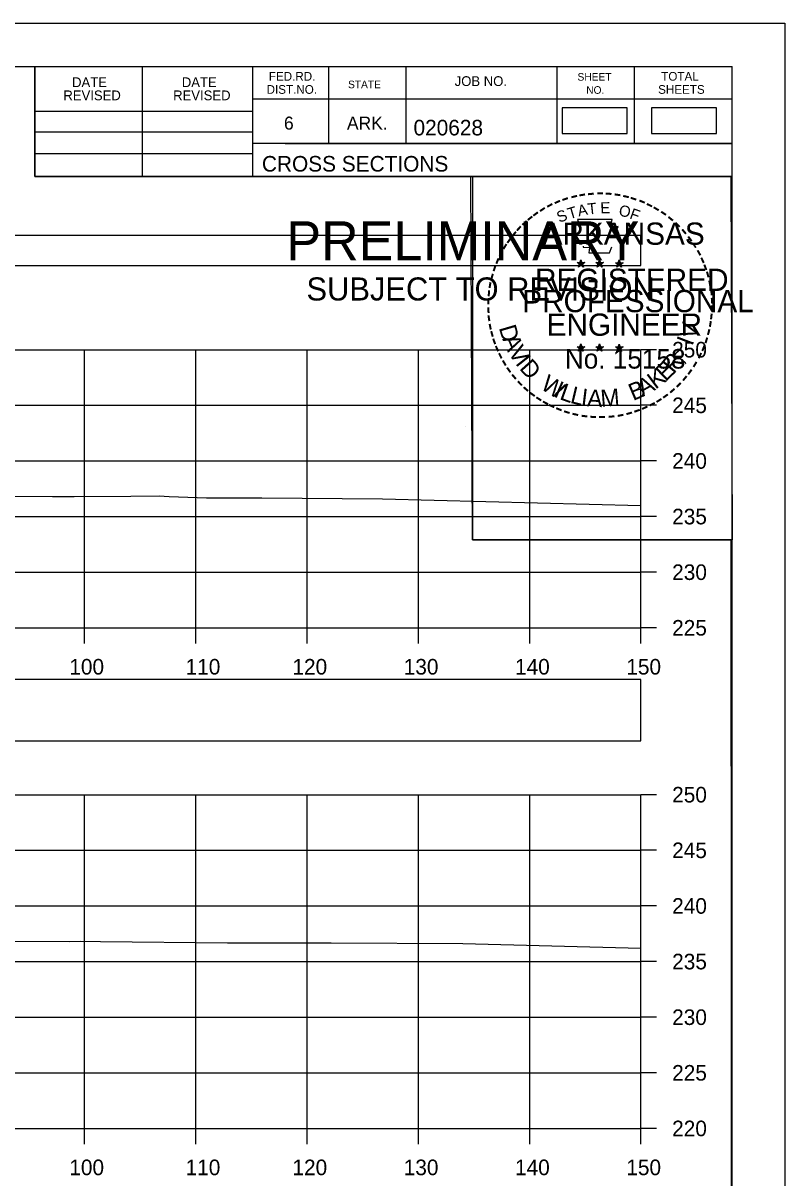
# Model space of a CAD drawing. Extents: x 1369627 to 1374022, y 380035 to 398173.
# Drawn here: x 1372193 to 1372261.5, y 389535.2 to 389639 of the extents above; entities that cross this region are included whole.
import ezdxf

# ---------------------------------------------------------------- set-up
doc = ezdxf.new("R2010")
doc.units = 0
for name, color, linetype in [('Default', 7, 'Continuous'), ('R_Axis', 7, 'Continuous'), ('R_Axis Annot', 7, 'Continuous'), ('R_Border', 7, 'Continuous'), ('R_Border PE', 7, 'Continuous'), ('R_Border Prem', 7, 'Continuous'), ('R_Exist Surface', 7, 'Continuous'), ('R_Grid', 7, 'Continuous'), ('R_No Plot', 7, 'Continuous')]:
    doc.layers.add(name, color=color, linetype=linetype)

msp = doc.modelspace()

# ---------------------------------------------------------------- linework, layer by layer
at = {"layer": 'Default'}
for points in [[(1372241.46, 389629.05), (1372247.3, 389629.05), (1372247.3, 389631.36), (1372241.46, 389631.36)], [(1372249.48, 389629.05), (1372255.32, 389629.05), (1372255.32, 389631.36), (1372249.48, 389631.36)], [(1371948.53, 389617.19), (1372248.53, 389617.19), (1372248.53, 389619.9), (1371948.53, 389619.9)], [(1371948.53, 389574.46), (1372248.53, 389574.46), (1372248.53, 389579.98), (1371948.53, 389579.98)]]:
    msp.add_lwpolyline(points, close=True, dxfattribs=at)
at = {"layer": 'R_Axis'}
for p, q in [((1372248.53, 389584.63), (1372248.53, 389609.63)), ((1372249.93, 389609.63), (1372248.53, 389609.63)), ((1372249.93, 389604.63), (1372248.53, 389604.63)), ((1372249.93, 389599.63), (1372248.53, 389599.63)), ((1372249.93, 389594.63), (1372248.53, 389594.63)), ((1372249.93, 389589.63), (1372248.53, 389589.63)), ((1371948.53, 389584.63), (1372248.53, 389584.63)), ((1372198.53, 389583.23), (1372198.53, 389584.63)), ((1372208.53, 389583.23), (1372208.53, 389584.63)), ((1372218.53, 389583.23), (1372218.53, 389584.63)), ((1372228.53, 389583.23), (1372228.53, 389584.63)), ((1372238.53, 389583.23), (1372238.53, 389584.63)), ((1372248.53, 389583.23), (1372248.53, 389584.63)), ((1372249.93, 389584.63), (1372248.53, 389584.63)), ((1372248.53, 389539.63), (1372248.53, 389569.63)), ((1372249.93, 389569.63), (1372248.53, 389569.63)), ((1372249.93, 389564.63), (1372248.53, 389564.63)), ((1372249.93, 389559.63), (1372248.53, 389559.63)), ((1372249.93, 389554.63), (1372248.53, 389554.63)), ((1372249.93, 389549.63), (1372248.53, 389549.63)), ((1372249.93, 389544.63), (1372248.53, 389544.63)), ((1371948.53, 389539.63), (1372248.53, 389539.63)), ((1372198.53, 389538.23), (1372198.53, 389539.63)), ((1372208.53, 389538.23), (1372208.53, 389539.63)), ((1372218.53, 389538.23), (1372218.53, 389539.63)), ((1372228.53, 389538.23), (1372228.53, 389539.63)), ((1372238.53, 389538.23), (1372238.53, 389539.63)), ((1372248.53, 389538.23), (1372248.53, 389539.63)), ((1372249.93, 389539.63), (1372248.53, 389539.63))]:
    msp.add_line(p, q, dxfattribs=at)
at = {"layer": 'R_Border'}
for p, q in [((1371940.53, 389635.09), (1372256.71, 389635.09)), ((1372194.07, 389625.21), (1372194.07, 389635.09)), ((1372203.75, 389625.21), (1372203.75, 389635.09)), ((1372213.61, 389635.09), (1372213.61, 389625.21)), ((1372220.45, 389635.09), (1372220.45, 389628.15)), ((1372227.39, 389635.09), (1372227.39, 389628.15)), ((1372240.97, 389635.09), (1372240.97, 389628.15)), ((1372247.91, 389635.09), (1372247.91, 389628.15)), ((1372256.71, 389429.63), (1372256.71, 389635.09)), ((1372256.71, 389632.15), (1372213.61, 389632.15)), ((1372256.71, 389632.17), (1372256.71, 389632.17)), ((1372194.07, 389631.07), (1372213.61, 389631.07)), ((1372194.07, 389629.21), (1372213.61, 389629.21)), ((1372256.71, 389628.15), (1372213.61, 389628.15)), ((1372216.57, 389628.15), (1372256.71, 389628.15)), ((1372194.07, 389627.27), (1372213.61, 389627.27)), ((1372256.71, 389625.21), (1372194.07, 389625.21))]:
    msp.add_line(p, q, dxfattribs=at)
at = {"layer": 'R_Border PE'}
for p, q in [((1372243.14, 389617.72), (1372243.1, 389617.47)), ((1372243.14, 389617.36), (1372243.14, 389617.72)), ((1372243.14, 389617.72), (1372243.19, 389617.47)), ((1372244.81, 389617.72), (1372244.77, 389617.47)), ((1372244.81, 389617.36), (1372244.81, 389617.72)), ((1372244.81, 389617.72), (1372244.86, 389617.47)), ((1372246.58, 389617.71), (1372246.54, 389617.46)), ((1372246.58, 389617.34), (1372246.58, 389617.71)), ((1372246.58, 389617.71), (1372246.63, 389617.46)), ((1372242.79, 389617.47), (1372243.14, 389617.36)), ((1372242.79, 389617.47), (1372243.05, 389617.42)), ((1372242.79, 389617.47), (1372243.03, 389617.34)), ((1372242.93, 389617.06), (1372243.14, 389617.36)), ((1372242.93, 389617.06), (1372243.05, 389617.3)), ((1372242.93, 389617.06), (1372243.14, 389617.28)), ((1372243.49, 389617.47), (1372243.14, 389617.36)), ((1372243.36, 389617.06), (1372243.14, 389617.36)), ((1372243.36, 389617.06), (1372243.14, 389617.27)), ((1372243.49, 389617.47), (1372243.2, 389617.42)), ((1372243.36, 389617.06), (1372243.22, 389617.35)), ((1372243.49, 389617.47), (1372243.29, 389617.36)), ((1372244.46, 389617.47), (1372244.81, 389617.36)), ((1372244.46, 389617.47), (1372244.72, 389617.42)), ((1372244.46, 389617.47), (1372244.7, 389617.34)), ((1372244.6, 389617.06), (1372244.81, 389617.36)), ((1372244.6, 389617.06), (1372244.72, 389617.3)), ((1372244.6, 389617.06), (1372244.81, 389617.28)), ((1372245.16, 389617.47), (1372244.81, 389617.36)), ((1372245.03, 389617.06), (1372244.81, 389617.36)), ((1372245.03, 389617.06), (1372244.81, 389617.27)), ((1372245.16, 389617.47), (1372244.87, 389617.42)), ((1372245.03, 389617.06), (1372244.89, 389617.35)), ((1372245.16, 389617.47), (1372244.96, 389617.36)), ((1372246.23, 389617.45), (1372246.58, 389617.34)), ((1372246.23, 389617.45), (1372246.48, 389617.41)), ((1372246.23, 389617.45), (1372246.47, 389617.33)), ((1372246.36, 389617.05), (1372246.58, 389617.34)), ((1372246.36, 389617.05), (1372246.49, 389617.29)), ((1372246.36, 389617.05), (1372246.58, 389617.26)), ((1372246.92, 389617.45), (1372246.58, 389617.34)), ((1372246.79, 389617.05), (1372246.58, 389617.34)), ((1372246.79, 389617.05), (1372246.58, 389617.26)), ((1372246.92, 389617.45), (1372246.64, 389617.41)), ((1372246.79, 389617.05), (1372246.65, 389617.34)), ((1372246.92, 389617.45), (1372246.72, 389617.35)), ((1372242.79, 389609.89), (1372243.14, 389609.78)), ((1372242.79, 389609.89), (1372243.04, 389609.85)), ((1372242.79, 389609.89), (1372243.03, 389609.77)), ((1372242.92, 389609.49), (1372243.14, 389609.78)), ((1372242.92, 389609.49), (1372243.05, 389609.73)), ((1372242.92, 389609.49), (1372243.14, 389609.7)), ((1372243.14, 389610.15), (1372243.1, 389609.9)), ((1372243.14, 389609.78), (1372243.14, 389610.15)), ((1372243.14, 389610.15), (1372243.19, 389609.9)), ((1372243.49, 389609.89), (1372243.14, 389609.78)), ((1372243.35, 389609.49), (1372243.14, 389609.78)), ((1372243.35, 389609.49), (1372243.14, 389609.7)), ((1372243.49, 389609.89), (1372243.2, 389609.84)), ((1372243.35, 389609.49), (1372243.22, 389609.78)), ((1372243.49, 389609.89), (1372243.28, 389609.79)), ((1372244.46, 389609.89), (1372244.81, 389609.78)), ((1372244.46, 389609.89), (1372244.71, 389609.85)), ((1372244.46, 389609.89), (1372244.7, 389609.77)), ((1372244.59, 389609.49), (1372244.81, 389609.78)), ((1372244.59, 389609.49), (1372244.72, 389609.73)), ((1372244.59, 389609.49), (1372244.81, 389609.7)), ((1372244.81, 389610.15), (1372244.77, 389609.9)), ((1372244.81, 389609.78), (1372244.81, 389610.15)), ((1372244.81, 389610.15), (1372244.86, 389609.9)), ((1372245.16, 389609.89), (1372244.81, 389609.78)), ((1372245.02, 389609.49), (1372244.81, 389609.78)), ((1372245.02, 389609.49), (1372244.81, 389609.7)), ((1372245.16, 389609.89), (1372244.87, 389609.84)), ((1372245.02, 389609.49), (1372244.88, 389609.78)), ((1372245.16, 389609.89), (1372244.95, 389609.79)), ((1372246.23, 389609.88), (1372246.58, 389609.77)), ((1372246.23, 389609.88), (1372246.48, 389609.84)), ((1372246.23, 389609.88), (1372246.46, 389609.76)), ((1372246.36, 389609.48), (1372246.58, 389609.77)), ((1372246.36, 389609.48), (1372246.49, 389609.72)), ((1372246.36, 389609.48), (1372246.57, 389609.69)), ((1372246.58, 389610.14), (1372246.53, 389609.89)), ((1372246.79, 389609.48), (1372246.57, 389609.69)), ((1372246.58, 389609.77), (1372246.58, 389610.14)), ((1372246.58, 389610.14), (1372246.62, 389609.89)), ((1372246.92, 389609.88), (1372246.58, 389609.77)), ((1372246.79, 389609.48), (1372246.58, 389609.77)), ((1372246.92, 389609.88), (1372246.64, 389609.83)), ((1372246.79, 389609.48), (1372246.65, 389609.77)), ((1372246.92, 389609.88), (1372246.72, 389609.78))]:
    msp.add_line(p, q, dxfattribs=at)
for points in [[(1372242.84, 389621.34), (1372243.1, 389620.52)], [(1372246.35, 389620.42), (1372246.49, 389620.71), (1372245.8, 389620.68), (1372245.95, 389621.34), (1372242.84, 389621.34)], [(1372243.33, 389618.92), (1372243.33, 389618.83), (1372243.89, 389618.82), (1372243.84, 389618.34), (1372245.71, 389618.34), (1372245.91, 389618.88)], [(1372243.14, 389617.72), (1372243.36, 389617.06), (1372242.79, 389617.47), (1372243.49, 389617.47), (1372242.93, 389617.06), (1372243.14, 389617.72)], [(1372244.81, 389617.72), (1372245.03, 389617.06), (1372244.46, 389617.47), (1372245.16, 389617.47), (1372244.6, 389617.06), (1372244.81, 389617.72)], [(1372246.58, 389617.71), (1372246.79, 389617.05), (1372246.23, 389617.45), (1372246.92, 389617.45), (1372246.36, 389617.05), (1372246.58, 389617.71)], [(1372243.14, 389610.15), (1372243.35, 389609.49), (1372242.79, 389609.89), (1372243.49, 389609.89), (1372242.92, 389609.49), (1372243.14, 389610.15)], [(1372244.81, 389610.15), (1372245.02, 389609.49), (1372244.46, 389609.89), (1372245.16, 389609.89), (1372244.59, 389609.49), (1372244.81, 389610.15)], [(1372246.58, 389610.14), (1372246.79, 389609.48), (1372246.23, 389609.88), (1372246.92, 389609.88), (1372246.36, 389609.48), (1372246.58, 389610.14)]]:
    msp.add_lwpolyline(points, dxfattribs=at)
for centre, radius in [((1372243.14, 389617.35), 0.172), ((1372244.81, 389617.35), 0.172), ((1372246.58, 389617.34), 0.172), ((1372243.14, 389617.35), 0.145), ((1372243.14, 389617.35), 0.116), ((1372243.14, 389617.35), 0.0991), ((1372243.14, 389617.35), 0.0747), ((1372243.14, 389617.35), 0.0495), ((1372243.14, 389617.35), 0.0296), ((1372244.81, 389617.35), 0.145), ((1372244.81, 389617.35), 0.116), ((1372244.81, 389617.35), 0.0991), ((1372244.81, 389617.35), 0.0747), ((1372244.81, 389617.35), 0.0495), ((1372244.81, 389617.35), 0.0296), ((1372246.58, 389617.34), 0.145), ((1372246.58, 389617.34), 0.116), ((1372246.58, 389617.34), 0.0991), ((1372246.58, 389617.34), 0.0747), ((1372246.58, 389617.34), 0.0495), ((1372246.58, 389617.34), 0.0296), ((1372243.14, 389609.78), 0.172), ((1372243.14, 389609.78), 0.145), ((1372243.14, 389609.78), 0.116), ((1372243.14, 389609.78), 0.0991), ((1372243.14, 389609.78), 0.0747), ((1372243.14, 389609.78), 0.0495), ((1372243.14, 389609.78), 0.0296), ((1372244.81, 389609.78), 0.172), ((1372244.81, 389609.78), 0.145), ((1372244.81, 389609.78), 0.116), ((1372244.81, 389609.78), 0.0991), ((1372244.81, 389609.78), 0.0747), ((1372244.81, 389609.78), 0.0495), ((1372244.81, 389609.78), 0.0296), ((1372246.57, 389609.77), 0.172), ((1372246.57, 389609.77), 0.145), ((1372246.57, 389609.77), 0.116), ((1372246.57, 389609.77), 0.0991), ((1372246.57, 389609.77), 0.0747), ((1372246.57, 389609.77), 0.0495), ((1372246.57, 389609.77), 0.0296)]:
    msp.add_circle(centre, radius, dxfattribs=at)
at = {"layer": 'R_Exist Surface'}
for points in [[(1372149.18, 389596.43), (1372159.1, 389596.56), (1372165.05, 389596.55), (1372174.61, 389596.52), (1372175.89, 389596.52), (1372195.66, 389596.43), (1372197.59, 389596.42), (1372202.68, 389596.46), (1372205.23, 389596.48), (1372206.13, 389596.44), (1372209.48, 389596.31), (1372214.47, 389596.3), (1372225.3, 389596.23), (1372248.53, 389595.63)], [(1372143.98, 389556.43), (1372160.9, 389556.52), (1372162.07, 389556.54), (1372162.77, 389556.53), (1372179.19, 389556.49), (1372179.34, 389556.49), (1372181.66, 389556.48), (1372197.18, 389556.44), (1372198.16, 389556.45), (1372199.95, 389556.42), (1372211.37, 389556.32), (1372216.04, 389556.31), (1372220.68, 389556.31), (1372232.52, 389556.24), (1372248.53, 389555.83)]]:
    msp.add_lwpolyline(points, dxfattribs=at)
at = {"layer": 'R_Grid'}
for p, q in [((1371948.53, 389609.63), (1372248.53, 389609.63)), ((1372198.53, 389584.63), (1372198.53, 389609.63)), ((1372208.53, 389584.63), (1372208.53, 389609.63)), ((1372218.53, 389584.63), (1372218.53, 389609.63)), ((1372228.53, 389584.63), (1372228.53, 389609.63)), ((1372238.53, 389584.63), (1372238.53, 389609.63)), ((1372248.53, 389584.63), (1372248.53, 389609.63)), ((1371948.53, 389604.63), (1372248.53, 389604.63)), ((1371948.53, 389599.63), (1372248.53, 389599.63)), ((1371948.53, 389594.63), (1372248.53, 389594.63)), ((1371948.53, 389589.63), (1372248.53, 389589.63)), ((1371948.53, 389584.63), (1372248.53, 389584.63)), ((1371948.53, 389569.63), (1372248.53, 389569.63)), ((1372198.53, 389539.63), (1372198.53, 389569.63)), ((1372208.53, 389539.63), (1372208.53, 389569.63)), ((1372218.53, 389539.63), (1372218.53, 389569.63)), ((1372228.53, 389539.63), (1372228.53, 389569.63)), ((1372238.53, 389539.63), (1372238.53, 389569.63)), ((1372248.53, 389539.63), (1372248.53, 389569.63)), ((1371948.53, 389564.63), (1372248.53, 389564.63)), ((1371948.53, 389559.63), (1372248.53, 389559.63)), ((1371948.53, 389554.63), (1372248.53, 389554.63)), ((1371948.53, 389549.63), (1372248.53, 389549.63)), ((1371948.53, 389544.63), (1372248.53, 389544.63)), ((1371948.53, 389539.63), (1372248.53, 389539.63))]:
    msp.add_line(p, q, dxfattribs=at)
at = {"layer": 'R_No Plot'}
for p, q in [((1371928.13, 389638.99), (1372261.46, 389638.99)), ((1372232.74, 389602.76), (1372232.74, 389602.76))]:
    msp.add_line(p, q, dxfattribs=at)
for points in [[(1371928.12, 389638.99), (1372261.46, 389638.99), (1372261.46, 389425.65), (1371928.12, 389425.65)], [(1372174.45, 389635.09), (1372194.07, 389635.09), (1372194.07, 389625.21), (1372210.18, 389625.21), (1372233.38, 389625.21), (1372233.38, 389592.54), (1372256.59, 389592.54), (1372256.71, 389429.63), (1371940.53, 389429.63), (1371940.53, 389635.09)], [(1372233.24, 389625.21), (1372256.59, 389625.21), (1372256.73, 389592.54), (1372233.38, 389592.54)]]:
    msp.add_lwpolyline(points, close=True, dxfattribs=at)

# ---------------------------------------------------------------- texts
at = {"layer": 'R_Axis Annot'}
for s, p in [('250', (1372251.33, 389608.93)), ('245', (1372251.33, 389603.93)), ('240', (1372251.33, 389598.93)), ('235', (1372251.33, 389593.93)), ('230', (1372251.33, 389588.93)), ('225', (1372251.33, 389583.93)), ('100', (1372197.16, 389580.43)), ('110', (1372207.61, 389580.43)), ('120', (1372217.21, 389580.43)), ('130', (1372227.21, 389580.43)), ('140', (1372237.21, 389580.43)), ('150', (1372247.21, 389580.43)), ('250', (1372251.33, 389568.93)), ('245', (1372251.33, 389563.93)), ('240', (1372251.33, 389558.93)), ('235', (1372251.33, 389553.93)), ('230', (1372251.33, 389548.93)), ('225', (1372251.33, 389543.93)), ('220', (1372251.33, 389538.93)), ('100', (1372197.16, 389535.43)), ('110', (1372207.61, 389535.43)), ('120', (1372217.21, 389535.43)), ('130', (1372227.21, 389535.43)), ('140', (1372237.21, 389535.43)), ('150', (1372247.21, 389535.43))]:
    msp.add_text(s, height=1.4, dxfattribs=at).set_placement(p)
at = {"layer": 'R_Border'}
for s, height, p in [('FED.RD.', 0.782, (1372215.09, 389633.81)), ('JOB NO.', 0.879, (1372231.79, 389633.33)), ('SHEET', 0.684, (1372242.83, 389633.81)), ('TOTAL', 0.782, (1372250.35, 389633.81)), ('DATE', 0.879, (1372197.41, 389633.23)), ('DATE', 0.879, (1372207.27, 389633.23)), ('DIST.NO.', 0.782, (1372214.89, 389632.63)), ('STATE', 0.684, (1372222.21, 389633.13)), ('NO.', 0.684, (1372243.61, 389632.63)), ('SHEETS', 0.782, (1372250.07, 389632.63)), ('REVISED', 0.879, (1372196.63, 389632.05)), ('REVISED', 0.879, (1372206.49, 389632.05)), ('6', 1.17, (1372216.45, 389629.41)), ('ARK.', 1.172, (1372222.11, 389629.41)), ('020628', 1.4, (1372228.09, 389628.89)), ('CROSS SECTIONS', 1.4, (1372214.47, 389625.64))]:
    msp.add_text(s, height=height, rotation=360, dxfattribs=at).set_placement(p)
at = {"layer": 'R_Border PE'}
for s, height, rotation, p in [('-', 1.6, 5.8968, (1372243.74, 389622.98)), ('-', 1.6, 0.1862, (1372244.51, 389623.06)), ('-', 1.6, 357.743, (1372245.24, 389623.04)), ('-', 1.6, 28.7918, (1372240.32, 389621.89)), ('-', 1.6, 24.3072, (1372240.95, 389622.2)), ('-', 1.6, 19.1761, (1372241.58, 389622.47)), ('-', 1.6, 13.6301, (1372242.33, 389622.71)), ('-', 1.6, 10.2193, (1372243.01, 389622.87)), ('T', 1, 6.0228, (1372243.78, 389621.77)), ('E', 1, 0.8323, (1372244.88, 389621.88)), ('-', 1.6, 352.1617, (1372245.98, 389622.99)), ('-', 1.6, 347.2049, (1372246.7, 389622.87)), ('-', 1.6, 342.3362, (1372247.33, 389622.72)), ('-', 1.6, 337.8551, (1372248.07, 389622.5)), ('-', 1.6, 334.1211, (1372248.7, 389622.22)), ('-', 1.6, 38.9507, (1372238.67, 389620.74)), ('-', 1.6, 36.2317, (1372239.14, 389621.12)), ('-', 1.6, 34.0636, (1372239.72, 389621.52)), ('S', 1, 21.594, (1372241.19, 389621.02)), ('T', 1, 16.4036, (1372242.1, 389621.35)), ('A', 1, 11.2132, (1372242.93, 389621.6)), ('O', 1, 350.4515, (1372246.49, 389621.67)), ('F', 1, 340.0707, (1372247.44, 389621.44)), ('-', 1.6, 329.6409, (1372249.28, 389621.94)), ('-', 1.6, 325.8627, (1372249.92, 389621.58)), ('-', 1.6, 48.423, (1372237.78, 389619.85)), ('-', 1.6, 42.9622, (1372238.23, 389620.33)), ('ARKANSAS', 2, 360, (1372239.69, 389619.06)), ('-', 1.6, 320.5297, (1372250.53, 389621.15)), ('-', 1.6, 315.5786, (1372251.13, 389620.67)), ('-', 1.6, 54.2325, (1372236.97, 389618.79)), ('-', 1.6, 50.6142, (1372237.38, 389619.36)), ('-', 1.6, 309.8797, (1372251.7, 389620.12)), ('-', 1.6, 306.6522, (1372252.22, 389619.51)), ('-', 1.6, 58.0706, (1372236.64, 389618.27)), ('-', 1.4, 303.6753, (1372252.71, 389618.95)), ('-', 1.6, 299.6684, (1372253.03, 389618.34)), ('-', 1.6, 67.7743, (1372236.07, 389617.04)), ('-', 1.6, 62.8713, (1372236.33, 389617.65)), ('-', 1.6, 294.6628, (1372253.35, 389617.73)), ('-', 1.6, 75.461, (1372235.66, 389615.7)), ('-', 1.6, 72.3945, (1372235.85, 389616.41)), ('REGISTERED', 2, 360, (1372239.01, 389614.91)), ('-', 1.6, 290.5728, (1372253.61, 389617.15)), ('-', 1.6, 285.1233, (1372253.84, 389616.57)), ('-', 1.6, 81.2013, (1372235.52, 389614.99)), ('-', 1.6, 280.5493, (1372254.04, 389615.83)), ('-', 1.6, 85.1863, (1372235.45, 389614.29)), ('PROFESSIONAL', 2, 360, (1372237.86, 389613)), ('-', 1.6, 276.5962, (1372254.21, 389615.06)), ('-', 1.6, 94.1959, (1372235.46, 389612.87)), ('-', 1.6, 89.0622, (1372235.42, 389613.59)), ('-', 1.6, 274.3301, (1372254.27, 389614.34)), ('-', 1.6, 269.9407, (1372254.3, 389613.71)), ('-', 1.6, 98.9479, (1372235.53, 389612.2)), ('ENGINEER', 2, 360, (1372240.05, 389610.88)), ('-', 1.6, 263.5172, (1372254.28, 389613.04)), ('-', 1.6, 101.7149, (1372235.66, 389611.47)), ('-', 1.6, 105.4578, (1372235.83, 389610.87)), ('D', 1.54, 286.2848, (1372235.75, 389611.61)), ('V', 1.54, 72.6573, (1372253.35, 389610.45)), ('-', 1.6, 255.7626, (1372254.1, 389611.71)), ('-', 1.6, 260.9953, (1372254.21, 389612.39)), ('-', 1.6, 109.0874, (1372236.04, 389610.24)), ('A', 1.54, 292.7835, (1372236.05, 389610.6)), ('I', 1.54, 69.0301, (1372253.12, 389609.91)), ('-', 1.6, 252.8681, (1372253.92, 389610.99)), ('-', 1.6, 114.0643, (1372236.3, 389609.65)), ('-', 1.6, 115.7289, (1372236.6, 389609.03)), ('V', 1.54, 300.7936, (1372236.56, 389609.42)), ('No. 15158', 1.757, 360, (1372241.69, 389607.93)), ('R', 1.54, 50.3651, (1372251.47, 389607.42)), ('-', 1.6, 244.6197, (1372253.43, 389609.69)), ('-', 1.6, 247.8887, (1372253.7, 389610.32)), ('-', 1.6, 120.4471, (1372236.96, 389608.44)), ('I', 1.54, 308.3502, (1372237.19, 389608.39)), ('D', 1.54, 311.9774, (1372237.54, 389607.92)), ('E', 1.54, 44.0175, (1372250.74, 389606.71)), (',', 1.54, 57.4684, (1372252.2, 389608.3)), ('-', 1.6, 239.0712, (1372253.04, 389608.93)), ('-', 1.6, 125.8934, (1372237.36, 389607.88)), ('-', 1.6, 130.7181, (1372237.82, 389607.33)), ('W', 1.54, 328.0731, (1372239.42, 389606.16)), ('K', 1.54, 36.9143, (1372249.83, 389606.02)), ('-', 1.6, 231.2538, (1372252.21, 389607.72)), ('-', 1.6, 233.8452, (1372252.64, 389608.28)), ('-', 1.6, 134.2238, (1372238.34, 389606.78)), ('-', 1.6, 138.9338, (1372238.86, 389606.32)), ('I', 1.54, 336.6877, (1372240.61, 389605.45)), ('L', 1.54, 340.3149, (1372241.14, 389605.2)), ('L', 1.54, 346.6625, (1372242.1, 389604.86)), ('I', 1.54, 353.0101, (1372243.09, 389604.62)), ('M', 1.54, 4.6473, (1372244.95, 389604.48)), ('B', 1.54, 22.8589, (1372247.82, 389605.01)), ('A', 1.54, 28.9042, (1372248.71, 389605.38)), ('-', 1.6, 221.0851, (1372251.21, 389606.64)), ('-', 1.6, 225.7653, (1372251.73, 389607.15)), ('-', 1.6, 144.6463, (1372239.42, 389605.91)), ('-', 1.6, 148.0898, (1372239.98, 389605.54)), ('A', 1.54, 356.6373, (1372243.66, 389604.54)), ('-', 1.6, 212.2491, (1372250.12, 389605.78)), ('-', 1.6, 215.7363, (1372250.66, 389606.17)), ('-', 1.6, 151.5704, (1372240.56, 389605.22)), ('-', 1.6, 154.6002, (1372241.08, 389604.97)), ('-', 1.6, 158.5612, (1372241.71, 389604.72)), ('-', 1.6, 162.7983, (1372242.39, 389604.5)), ('AAMU', 0.00002, 360, (1372244.74, 389604.47)), ('-', 1.6, 195.4743, (1372247.65, 389604.6)), ('-', 1.6, 199.4643, (1372248.31, 389604.84)), ('-', 1.6, 204.2516, (1372248.94, 389605.12)), ('-', 1.6, 207.3568, (1372249.57, 389605.44)), ('-', 1.6, 167.5555, (1372243.11, 389604.34)), ('-', 1.6, 173.1155, (1372243.88, 389604.23)), ('-', 1.6, 176.5183, (1372244.63, 389604.18)), ('-', 1.6, 181.5918, (1372245.37, 389604.2)), ('-', 1.6, 185.8167, (1372246.18, 389604.27)), ('-', 1.6, 191.2858, (1372246.92, 389604.4))]:
    msp.add_text(s, height=height, rotation=rotation, dxfattribs=at).set_placement(p)
at = {"layer": 'R_Border Prem'}
for s, height, p in [('PRELIMINARY', 3.5, (1372216.66, 389617.67)), ('DWB', 0.01, (1372217.41, 389619.52)), ('SUBJECT TO REVISION', 2.0751, (1372218.47, 389614.05))]:
    msp.add_text(s, height=height, rotation=360, dxfattribs=at).set_placement(p)

doc.saveas('drawing.dxf')
